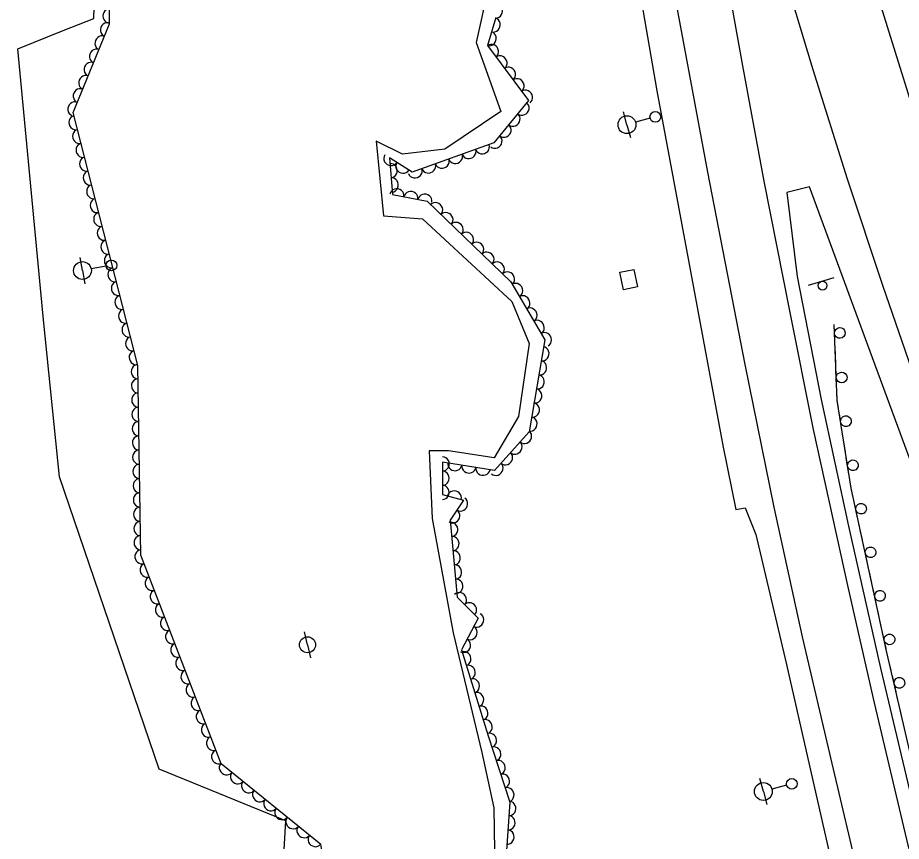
# Model space of a CAD drawing. Extents: x 1722896 to 1754269, y 648279 to 666297.
# Drawn here: x 1725447 to 1725694.6, y 658049.2 to 658280.2 of the extents above; entities that cross this region are included whole.
import ezdxf

# ---------------------------------------------------------------- set-up
doc = ezdxf.new("R2010")
doc.units = 0
for name, color, linetype in [('DESIGN - PUBLIC HEARING - Shapes', 7, 'Continuous'), ('DESIGN - SCRATCH - User 1', 7, 'Continuous'), ('SURVEY - CENTERLINE - Preliminary', 7, 'Continuous'), ('SURVEY - CENTERLINE - Preliminary Text', 7, 'Continuous'), ('SURVEY - DRAINAGE - Natural Features', 7, 'Continuous'), ('SURVEY - DTM - Breaklines', 7, 'Continuous'), ('SURVEY - VEGETATION - Features with Text', 7, 'Continuous')]:
    doc.layers.add(name, color=color, linetype=linetype)

msp = doc.modelspace()

# ---------------------------------------------------------------- linework, layer by layer
at = {"layer": 'DESIGN - PUBLIC HEARING - Shapes'}
msp.add_line((1725668.52, 658205.15), (1725675.71, 658207.3), dxfattribs=at)
msp.add_circle((1725672.49, 658205.06), 1.25, dxfattribs=at)
at = {"layer": 'DESIGN - SCRATCH - User 1'}
for points in [[(1725775.82, 657798.85), (1725766.57, 657825.21), (1725753.58, 657863.22), (1725740.47, 657907.21), (1725732.38, 657936.83), (1725723.98, 657969.44), (1725714.75, 658002.2), (1725707.1, 658034.27), (1725698.41, 658067.97), (1725690.34, 658103), (1725680.5, 658148.3), (1725676.61, 658172.79), (1725675.73, 658194.1)], [(1725675.93, 658189.44), (1725675.74, 658194.03)], [(1725676.09, 658185.49), (1725675.99, 658187.84)], [(1725676.19, 658183.14), (1725676.09, 658185.49)], [(1725676.44, 658176.95), (1725676.25, 658181.54)], [(1725676.6, 658173), (1725676.51, 658175.35)], [(1725676.95, 658170.68), (1725676.61, 658172.79), (1725676.6, 658173)], [(1725677.92, 658164.55), (1725677.2, 658169.1)], [(1725678.54, 658160.65), (1725678.17, 658162.97)], [(1725678.91, 658158.33), (1725678.54, 658160.65)], [(1725679.88, 658152.21), (1725679.16, 658156.75)], [(1725680.5, 658148.31), (1725680.13, 658150.63)], [(1725681, 658146.01), (1725680.5, 658148.3), (1725680.5, 658148.31)], [(1725682.31, 658139.95), (1725681.33, 658144.45)], [(1725683.15, 658136.09), (1725682.65, 658138.39)], [(1725683.65, 658133.8), (1725683.15, 658136.09)], [(1725684.97, 658127.74), (1725683.99, 658132.23)], [(1725685.81, 658123.88), (1725685.31, 658126.17)], [(1725686.31, 658121.58), (1725685.81, 658123.88)], [(1725687.62, 658115.52), (1725686.65, 658120.02)], [(1725688.46, 658111.66), (1725687.96, 658113.96)], [(1725688.96, 658109.36), (1725688.46, 658111.66)], [(1725690.28, 658103.31), (1725689.3, 658107.8)], [(1725691.16, 658099.46), (1725690.63, 658101.75)], [(1725691.69, 658097.17), (1725691.16, 658099.46)], [(1725693.08, 658091.12), (1725692.05, 658095.61)], [(1725693.97, 658087.28), (1725693.44, 658089.57)], [(1725694.49, 658084.99), (1725693.97, 658087.28)]]:
    msp.add_lwpolyline(points, dxfattribs=at)
for centre, start, end in [((1725677.33, 658191.77), 295.6254, 295.6156), ((1725677.85, 658179.28), 295.6254, 295.6156), ((1725679.04, 658167.04), 302.2714, 302.2616), ((1725681, 658154.69), 302.2714, 302.2616), ((1725683.29, 658142.5), 305.5241, 305.5143), ((1725685.95, 658130.28), 305.5241, 305.5143), ((1725688.6, 658118.07), 305.5241, 305.5143), ((1725691.26, 658105.85), 305.5241, 305.5143), ((1725694.03, 658093.68), 306.2304, 306.2206)]:
    msp.add_arc(centre, 1.5, start, end, dxfattribs=at)
at = {"layer": 'SURVEY - CENTERLINE - Preliminary'}
for points in [[(1725579.05, 658289.71), (1725575.42, 658273.2), (1725582.35, 658253.89), (1725566.69, 658243.28), (1725554.77, 658241.87), (1725547.44, 658245.56), (1725549.47, 658224.61), (1725560.38, 658223.75), (1725585.45, 658200.55), (1725590.26, 658188.86), (1725587.27, 658168.36), (1725580.52, 658156.74), (1725567.67, 658158.75), (1725562.33, 658158.74), (1725563.17, 658139.71), (1725568.98, 658107.67), (1725577.07, 658074.12), (1725580.37, 658058.61), (1725580.69, 658040.56)], [(1725629.28, 657790.85), (1725614.02, 657822.78), (1725592.81, 657870.25), (1725571.91, 657924.21), (1725562.42, 657945.88), (1725544.21, 657954.22), (1725528.91, 657957.74), (1725518.32, 657988.82), (1725522.16, 658054.95), (1725486.63, 658069.5), (1725458.69, 658151.44), (1725454.19, 658195.45), (1725447, 658271.42), (1725459.71, 658276.57), (1725468.31, 658279.94), (1725468.5, 658286.64)]]:
    msp.add_lwpolyline(points, dxfattribs=at)
at = {"layer": 'SURVEY - CENTERLINE - Preliminary Text'}
for points in [[(1725650.93, 658423.87), (1725663.4, 658370.34), (1725675.18, 658328.82), (1725688.35, 658284.85), (1725702.31, 658240.23), (1725719.99, 658186.6), (1725736.5, 658141.62), (1725750.6, 658105.39), (1725769.07, 658061.8), (1725786.35, 658022.43), (1725805.93, 657979.5), (1725824.21, 657940.96), (1725845.07, 657898.56), (1725868.21, 657852.91), (1725888.5, 657814.32)], [(1725625.56, 658417.38), (1725630.74, 658387.71), (1725636.38, 658347.79), (1725643.07, 658305.76), (1725650.08, 658266.7), (1725656.07, 658234.36), (1725663.21, 658197.98), (1725669.9, 658164.66), (1725679.72, 658120.16), (1725686.93, 658088.09), (1725696, 658049.77), (1725706.04, 658009), (1725715.13, 657973.82), (1725722.9, 657944.47), (1725732.92, 657907.88), (1725742.51, 657875.41), (1725752.72, 657843.16), (1725760.81, 657819.17)], [(1725627.69, 658417.96), (1725636.55, 658382.77), (1725648.4, 658338.93), (1725658.49, 658303.22), (1725669.75, 658265.67), (1725679.41, 658234.99), (1725689.33, 658205.18), (1725701.99, 658168.38), (1725716.11, 658130), (1725727.24, 658101.63), (1725739.64, 658070.58), (1725750.51, 658046.13), (1725769.39, 658003.75), (1725785.26, 657969.4), (1725800.62, 657936.7), (1725819.01, 657899.1), (1725834.24, 657868.51), (1725851.96, 657834.11), (1725863.13, 657812.28)], [(1725611.6, 658413.08), (1725617.49, 658371.69), (1725623.56, 658332.44), (1725631.7, 658283), (1725640.24, 658236.86), (1725650.69, 658182.89), (1725658.81, 658142.9), (1725666.8, 658106.55), (1725675.1, 658071.09), (1725682.86, 658038.13), (1725691.42, 658003.35), (1725699.87, 657971.43), (1725708.55, 657939.39), (1725717.35, 657907.56), (1725727.39, 657871.59), (1725739.63, 657827.91), (1725748.8, 657796.95)], [(1725601.26, 658410.93), (1725609.52, 658357.27), (1725618.33, 658304.64), (1725626.05, 658259.69), (1725634.36, 658215.08), (1725644.65, 658159.71), (1725648.23, 658142.26), (1725650.86, 658142.78), (1725653.85, 658135.3), (1725662.43, 658098.81), (1725668.85, 658070.4), (1725676.11, 658038.34), (1725684.89, 658002.95), (1725693.64, 657969.51), (1725702.95, 657935.55), (1725711.34, 657905.03), (1725719.02, 657877.62), (1725726.62, 657850.51), (1725734.75, 657821.39), (1725742.13, 657796.69)], [(1725698.43, 658152.38), (1725685.8, 658186.56), (1725668.85, 658232.71), (1725662.47, 658231.11), (1725665.34, 658207.64), (1725672.11, 658173.11), (1725679.81, 658137.62), (1725688.74, 658097.78), (1725698.97, 658054.49)]]:
    msp.add_lwpolyline(points, dxfattribs=at)
at = {"layer": 'SURVEY - DRAINAGE - Natural Features'}
msp.add_line((1725618.19, 658206.75), (1725618.19, 658206.75), dxfattribs=at)
msp.add_lwpolyline([(1725615.72, 658208.78), (1725619.64, 658209.6), (1725620.66, 658204.71), (1725616.75, 658203.89), (1725615.72, 658208.78)], dxfattribs=at)
at = {"layer": 'SURVEY - DTM - Breaklines'}
for p, q in [((1725617.7, 658250.16), (1725616.7, 658253.78)), ((1725624.21, 658251.96), (1725620.11, 658250.83)), ((1725617.7, 658250.16), (1725618.7, 658246.55)), ((1725465.14, 658209.27), (1725464.47, 658212.96)), ((1725465.14, 658209.27), (1725465.8, 658205.57)), ((1725471.78, 658210.46), (1725467.6, 658209.71)), ((1725528.2, 658104.34), (1725527.32, 658107.99)), ((1725528.2, 658104.34), (1725529.07, 658100.7)), ((1725655.92, 658063.2), (1725654.94, 658066.83)), ((1725662.44, 658064.96), (1725658.33, 658063.85)), ((1725655.92, 658063.2), (1725656.89, 658059.58))]:
    msp.add_line(p, q, dxfattribs=at)
for centre, radius in [((1725625.65, 658252.35), 1.5), ((1725617.7, 658250.16), 2.5), ((1725465.14, 658209.27), 2.5), ((1725473.26, 658210.72), 1.5), ((1725528.2, 658104.34), 2.25), ((1725655.92, 658063.2), 2.5), ((1725663.88, 658065.35), 1.5)]:
    msp.add_circle(centre, radius, dxfattribs=at)
at = {"layer": 'SURVEY - VEGETATION - Features with Text'}
for points in [[(1725624.53, 657798.03), (1725611.87, 657823.39), (1725599.75, 657852.99), (1725578, 657905.47), (1725566.43, 657945.04), (1725539.34, 658008.38), (1725531.95, 658048.33), (1725504.01, 658070.94), (1725481.55, 658129.51), (1725480.67, 658182.69), (1725462.53, 658253.6), (1725472.75, 658278.46), (1725472.89, 658315.59), (1725472.6, 658361.72), (1725476.72, 658381.53)], [(1725580.92, 658280.21), (1725578.63, 658272.33), (1725590.11, 658256.91), (1725580.44, 658245.05), (1725557.49, 658236.83), (1725551.19, 658240.85), (1725551.97, 658230.56), (1725561.72, 658228.71), (1725585.2, 658206.08), (1725594.66, 658189.86), (1725590.28, 658164.08), (1725580.59, 658153.21), (1725566.04, 658155.58), (1725566, 658146.5), (1725571.89, 658144.91), (1725568.19, 658139.26), (1725570.13, 658117.73), (1725576, 658111.85), (1725571.32, 658102.89), (1725578.85, 658078.83), (1725584.84, 658060.25), (1725583.76, 658043.93)]]:
    msp.add_lwpolyline(points, dxfattribs=at)
for centre, major_axis in [((1725472.76, 658280.65), (0.01, 2)), ((1725580.92, 658282.03), (0.01, -2)), ((1725472.06, 658276.78), (0.76, 1.85)), ((1725580.31, 658278.12), (-0.56, -1.92)), ((1725470.54, 658273.08), (0.76, 1.85)), ((1725579.2, 658274.28), (-0.56, -1.92)), ((1725579.81, 658270.75), (1.19, -1.6)), ((1725469.02, 658269.38), (0.76, 1.85)), ((1725467.5, 658265.68), (0.76, 1.85)), ((1725582.2, 658267.54), (1.19, -1.6)), ((1725584.59, 658264.33), (1.19, -1.6)), ((1725465.98, 658261.98), (0.76, 1.85)), ((1725586.97, 658261.12), (1.19, -1.6)), ((1725464.46, 658258.28), (0.76, 1.85)), ((1725589.36, 658257.91), (1.19, -1.6)), ((1725462.94, 658254.58), (0.76, 1.85)), ((1725588.37, 658254.78), (-1.26, -1.55)), ((1725585.84, 658251.68), (-1.26, -1.55)), ((1725463.26, 658250.75), (-0.5, 1.94)), ((1725464.25, 658246.88), (-0.5, 1.94)), ((1725583.32, 658248.58), (-1.26, -1.55)), ((1725580.79, 658245.48), (-1.26, -1.55)), ((1725465.24, 658243), (-0.5, 1.94)), ((1725573.43, 658242.54), (-1.88, -0.67)), ((1725577.19, 658243.89), (-1.88, -0.67)), ((1725466.24, 658239.13), (-0.5, 1.94)), ((1725551.53, 658240.63), (-1.69, 1.08)), ((1725565.9, 658239.84), (-1.88, -0.67)), ((1725569.66, 658241.19), (-1.88, -0.67)), ((1725551.46, 658237.26), (0.15, -1.99)), ((1725554.9, 658238.48), (-1.69, 1.08)), ((1725562.13, 658238.49), (-1.88, -0.67)), ((1725467.23, 658235.25), (-0.5, 1.94)), ((1725558.36, 658237.14), (-1.88, -0.67)), ((1725468.22, 658231.38), (-0.5, 1.94)), ((1725551.76, 658233.27), (0.15, -1.99)), ((1725553.23, 658230.32), (1.96, -0.37)), ((1725557.16, 658229.58), (1.96, -0.37)), ((1725561.09, 658228.83), (1.96, -0.37)), ((1725469.21, 658227.5), (-0.5, 1.94)), ((1725564.14, 658226.38), (1.44, -1.39)), ((1725567.02, 658223.61), (1.44, -1.39)), ((1725470.2, 658223.63), (-0.5, 1.94)), ((1725471.19, 658219.75), (-0.5, 1.94)), ((1725569.9, 658220.83), (1.44, -1.39)), ((1725572.77, 658218.06), (1.44, -1.39)), ((1725472.18, 658215.88), (-0.5, 1.94)), ((1725575.65, 658215.28), (1.44, -1.39)), ((1725473.17, 658212), (-0.5, 1.94)), ((1725578.53, 658212.5), (1.44, -1.39)), ((1725581.41, 658209.73), (1.44, -1.39)), ((1725474.16, 658208.13), (-0.5, 1.94)), ((1725584.29, 658206.95), (1.44, -1.39)), ((1725475.15, 658204.25), (-0.5, 1.94)), ((1725586.58, 658203.71), (1.01, -1.73)), ((1725476.15, 658200.37), (-0.5, 1.94)), ((1725588.6, 658200.25), (1.01, -1.73)), ((1725477.14, 658196.5), (-0.5, 1.94)), ((1725590.61, 658196.8), (1.01, -1.73)), ((1725478.13, 658192.62), (-0.5, 1.94)), ((1725592.62, 658193.34), (1.01, -1.73)), ((1725594.64, 658189.89), (1.01, -1.73)), ((1725479.12, 658188.75), (-0.5, 1.94)), ((1725480.11, 658184.87), (-0.5, 1.94)), ((1725593.99, 658185.95), (-0.33, -1.97)), ((1725593.32, 658182), (-0.33, -1.97)), ((1725480.7, 658180.94), (-0.03, 2)), ((1725480.76, 658176.94), (-0.03, 2)), ((1725592.65, 658178.06), (-0.33, -1.97)), ((1725591.98, 658174.12), (-0.33, -1.97)), ((1725480.83, 658172.95), (-0.03, 2)), ((1725591.31, 658170.17), (-0.33, -1.97)), ((1725480.9, 658168.95), (-0.03, 2)), ((1725480.96, 658164.95), (-0.03, 2)), ((1725590.64, 658166.23), (-0.33, -1.97)), ((1725589.07, 658162.72), (-1.33, -1.49)), ((1725481.03, 658160.95), (-0.03, 2)), ((1725586.41, 658159.74), (-1.33, -1.49)), ((1725481.09, 658156.95), (-0.03, 2)), ((1725566.04, 658155.06), (-0.01, -2)), ((1725583.74, 658156.75), (-1.33, -1.49)), ((1725481.16, 658152.95), (-0.03, 2)), ((1725569.47, 658155.02), (-1.97, 0.32)), ((1725573.42, 658154.38), (-1.97, 0.32)), ((1725577.37, 658153.74), (-1.97, 0.32)), ((1725581.08, 658153.77), (-1.33, -1.49)), ((1725566.02, 658151.06), (-0.01, -2)), ((1725481.23, 658148.95), (-0.03, 2)), ((1725566, 658147.06), (-0.01, -2)), ((1725481.29, 658144.95), (-0.03, 2)), ((1725569.32, 658145.6), (1.93, -0.52)), ((1725571.16, 658143.79), (-1.09, -1.67)), ((1725481.36, 658140.95), (-0.03, 2)), ((1725568.97, 658140.44), (-1.09, -1.67)), ((1725481.43, 658136.95), (-0.03, 2)), ((1725568.42, 658136.69), (0.18, -1.99)), ((1725481.49, 658132.95), (-0.03, 2)), ((1725568.78, 658132.7), (0.18, -1.99)), ((1725481.75, 658128.99), (-0.72, 1.87)), ((1725569.14, 658128.72), (0.18, -1.99)), ((1725483.18, 658125.25), (-0.72, 1.87)), ((1725569.5, 658124.73), (0.18, -1.99)), ((1725484.61, 658121.52), (-0.72, 1.87)), ((1725569.86, 658120.75), (0.18, -1.99)), ((1725486.04, 658117.78), (-0.72, 1.87)), ((1725570.81, 658117.04), (1.41, -1.42)), ((1725487.48, 658114.05), (-0.72, 1.87)), ((1725573.64, 658114.21), (1.41, -1.42)), ((1725488.91, 658110.31), (-0.72, 1.87)), ((1725575.69, 658111.26), (-0.92, -1.77)), ((1725573.84, 658107.72), (-0.92, -1.77)), ((1725490.34, 658106.58), (-0.72, 1.87)), ((1725491.77, 658102.84), (-0.72, 1.87)), ((1725571.99, 658104.17), (-0.92, -1.77)), ((1725572.09, 658100.45), (0.6, -1.91)), ((1725493.2, 658099.11), (-0.72, 1.87)), ((1725494.64, 658095.37), (-0.72, 1.87)), ((1725573.28, 658096.63), (0.6, -1.91)), ((1725574.48, 658092.82), (0.6, -1.91)), ((1725496.07, 658091.64), (-0.72, 1.87)), ((1725497.5, 658087.9), (-0.72, 1.87)), ((1725575.67, 658089), (0.6, -1.91)), ((1725576.86, 658085.18), (0.6, -1.91)), ((1725498.93, 658084.17), (-0.72, 1.87)), ((1725500.36, 658080.43), (-0.72, 1.87)), ((1725578.06, 658081.36), (0.6, -1.91)), ((1725579.26, 658077.55), (0.61, -1.9)), ((1725501.8, 658076.7), (-0.72, 1.87)), ((1725503.23, 658072.96), (-0.72, 1.87)), ((1725580.49, 658073.74), (0.61, -1.9)), ((1725581.72, 658069.93), (0.61, -1.9)), ((1725505.43, 658069.79), (-1.55, 1.26)), ((1725508.54, 658067.27), (-1.55, 1.26)), ((1725582.94, 658066.13), (0.61, -1.9)), ((1725511.65, 658064.75), (-1.55, 1.26)), ((1725514.76, 658062.24), (-1.55, 1.26)), ((1725584.17, 658062.32), (0.61, -1.9)), ((1725517.87, 658059.72), (-1.55, 1.26)), ((1725584.72, 658058.43), (-0.13, -2)), ((1725520.98, 658057.21), (-1.55, 1.26)), ((1725524.08, 658054.69), (-1.55, 1.26)), ((1725584.46, 658054.44), (-0.13, -2)), ((1725527.19, 658052.17), (-1.55, 1.26)), ((1725584.19, 658050.45), (-0.13, -2)), ((1725530.3, 658049.66), (-1.55, 1.26))]:
    msp.add_ellipse(centre, major_axis=major_axis, ratio=0.940188, start_param=0, end_param=3.141593, dxfattribs=at)

doc.saveas('drawing.dxf')
